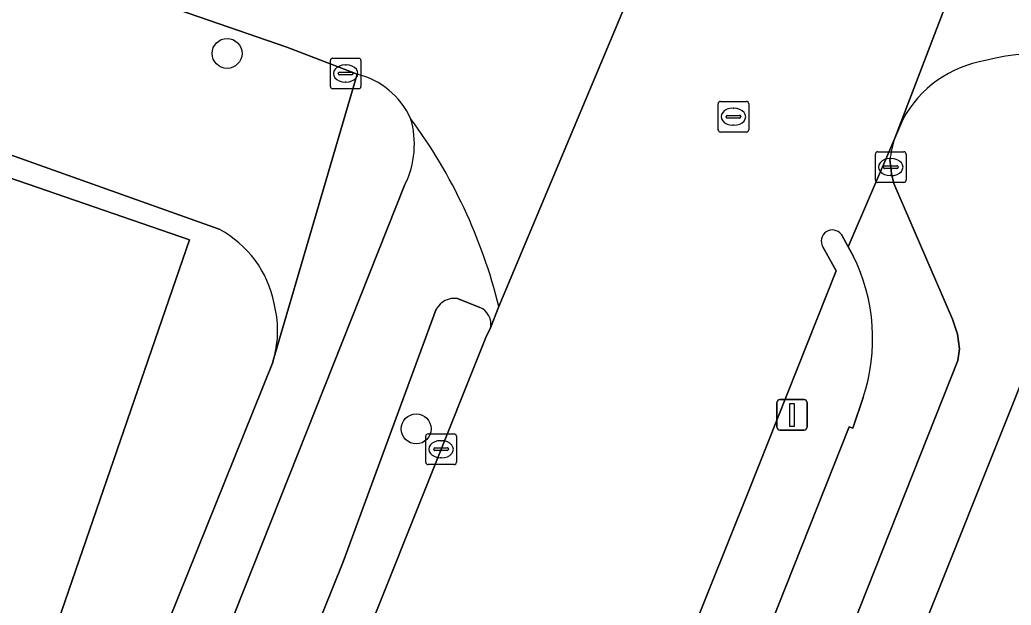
# Model space of a CAD drawing. Extents: x 160349 to 161355, y 381727 to 382854.
# Drawn here: x 160669.67 to 160702.07, y 381978.54 to 381997.68 of the extents above; entities that cross this region are included whole.
import ezdxf

# ---------------------------------------------------------------- set-up
doc = ezdxf.new("R2010")
doc.units = 0
for name, color, linetype in [('IMGEO_Boom', 7, 'Continuous'), ('IMGEO_Erf', 7, 'Continuous'), ('IMGEO_Fietspad_open', 7, 'Continuous'), ('IMGEO_Groenvoorziening', 7, 'Continuous'), ('IMGEO_Kolk', 7, 'Continuous'), ('IMGEO_Lichtmast', 7, 'Continuous'), ('IMGEO_Pand', 7, 'Continuous'), ('IMGEO_Rijbaan_lokaal_gesloten', 7, 'Continuous'), ('IMGEO_Rijbaan_lokaal_open', 7, 'Continuous'), ('IMGEO_Rioolput', 7, 'Continuous'), ('IMGEO_Verkeerseiland_open', 7, 'Continuous'), ('IMGEO_Voetpad_open', 7, 'Continuous')]:
    doc.layers.add(name, color=color, linetype=linetype)

msp = doc.modelspace()

# ---------------------------------------------------------------- linework, layer by layer
at = {"layer": 'IMGEO_Boom'}
for centre in [(160676.447, 381996.582), (160682.628, 381984.303)]:
    msp.add_circle(centre, 0.489, dxfattribs=at)
at = {"layer": 'IMGEO_Erf'}
for points in [[(160676.188, 381990.831), (160661.527, 381996.056), (160637.756, 382004.251)], [(160617.992, 381991.183), (160619.629, 381990.623), (160623.552, 381995.112), (160628.984, 381993.238), (160630.128, 381996.556), (160641.372, 381992.678), (160641.835, 381994.021), (160646.973, 381992.248), (160646.511, 381990.907), (160658.673, 381986.711), (160661.336, 381994.433), (160668.092, 381992.103), (160668.35, 381992.852), (160675.216, 381990.483), (160667.533, 381968.207), (160641.198, 381977.291), (160641.526, 381978.244), (160635.384, 381980.363)], [(160655.013, 381941.995), (160663.662, 381951.436), (160664.199, 381952.358), (160671.763, 381971.138), (160677.93, 381986.449), (160677.98, 381986.62)]]:
    msp.add_lwpolyline(points, dxfattribs=at)
for centre, radius, start, end in [((160674.546, 381987.738), 3.502, 11.0093, 62.0314), ((160674.597, 381987.519), 3.5, 345.1153, 14.6924)]:
    msp.add_arc(centre, radius, start, end, dxfattribs=at)
at = {"layer": 'IMGEO_Fietspad_open'}
for points in [[(160698.267, 381993.805), (160696.749, 381990.258), (160696.914, 381989.963)], [(160700.334, 381986.543), (160700.382, 381986.926), (160700.324, 381987.406), (160700.157, 381987.886), (160698.239, 381992.333), (160698.157, 381992.648), (160698.138, 381992.865), (160698.111, 381993.103)], [(160682.261, 381992.29), (160659.186, 381934.173), (160658.252, 381931.82), (160657.288, 381929.393)], [(160683.974, 381988.564), (160684.712, 381988.273)], [(160680.241, 381979.96), (160683.285, 381988.219)], [(160685.061, 381987.613), (160685.331, 381988.306)], [(160675.082, 381922.833), (160675.478, 381923.832), (160700.334, 381986.543)], [(160697.241, 381985.329), (160696.896, 381984.332), (160696.781, 381984.374), (160672.733, 381923.718), (160672.029, 381921.876)], [(160660.167, 381930.094), (160680.241, 381979.96)]]:
    msp.add_lwpolyline(points, dxfattribs=at)
for centre, radius, start, end in [((160679.575, 381993.611), 2.993, 333.8153, 16.4255), ((160668.367, 381984.102), 17.477, 13.9201, 36.3358), ((160701.794, 381992.653), 3.71, 161.9102, 173.0322), ((160691.384, 381987.244), 6.162, 341.8911, 26.1818), ((160683.876, 381987.899), 0.672, 81.614, 151.5826), ((160684.473, 381987.724), 0.599, 349.2988, 66.4398)]:
    msp.add_arc(centre, radius, start, end, dxfattribs=at)
at = {"layer": 'IMGEO_Groenvoorziening'}
msp.add_lwpolyline([(160719.085, 381960.112), (160724.453, 381964.141), (160723.319, 381966.309), (160723.109, 381966.861), (160723.02, 381967.74), (160723.206, 381968.604), (160723.5, 381969.165), (160728.84, 381979.174), (160712.338, 381987.781), (160711.6, 381986.403), (160709.442, 381987.559), (160709.662, 381987.997), (160710.152, 381988.921), (160708.948, 381989.542), (160704.774, 381991.694), (160703.024, 381987.36), (160698.302, 381975.543), (160696.851, 381971.923), (160683.073, 381937.506), (160694.745, 381932.874), (160710.168, 381951.541)], dxfattribs=at)
at = {"layer": 'IMGEO_Kolk'}
for p, q in [((160679.822, 381995.5), (160679.822, 381996.352)), ((160679.897, 381996.426), (160680.749, 381996.426)), ((160680.31, 381996.206), (160680.335, 381996.206)), ((160680.823, 381996.352), (160680.823, 381995.5)), ((160680.081, 381995.92), (160680.081, 381995.932)), ((160680.519, 381995.883), (160680.121, 381995.883)), ((160680.124, 381995.969), (160680.522, 381995.969)), ((160680.565, 381995.932), (160680.565, 381995.92)), ((160680.333, 381995.646), (160680.308, 381995.646)), ((160680.749, 381995.426), (160679.897, 381995.426)), ((160697.637, 381992.439), (160697.637, 381993.291)), ((160697.712, 381993.365), (160698.564, 381993.365)), ((160698.638, 381993.291), (160698.638, 381992.439)), ((160698.125, 381993.145), (160698.15, 381993.145)), ((160697.896, 381992.859), (160697.896, 381992.871)), ((160698.334, 381992.822), (160697.936, 381992.822)), ((160697.939, 381992.908), (160698.337, 381992.908)), ((160698.38, 381992.871), (160698.38, 381992.859)), ((160698.564, 381992.365), (160697.712, 381992.365)), ((160698.148, 381992.585), (160698.123, 381992.585)), ((160682.94, 381983.212), (160682.94, 381984.064)), ((160683.015, 381984.138), (160683.867, 381984.138)), ((160683.428, 381983.918), (160683.453, 381983.918)), ((160683.941, 381984.064), (160683.941, 381983.212)), ((160683.199, 381983.632), (160683.199, 381983.644)), ((160683.637, 381983.595), (160683.239, 381983.595)), ((160683.242, 381983.681), (160683.64, 381983.681)), ((160683.683, 381983.644), (160683.683, 381983.632)), ((160683.451, 381983.358), (160683.426, 381983.358)), ((160683.867, 381983.138), (160683.015, 381983.138))]:
    msp.add_line(p, q, dxfattribs=at)
for points in [[(160679.822, 381995.5), (160679.822, 381996.352)], [(160679.897, 381996.426), (160680.749, 381996.426)], [(160680.823, 381996.352), (160680.823, 381995.5)], [(160680.749, 381995.426), (160679.897, 381995.426)], [(160697.637, 381992.439), (160697.637, 381993.291)], [(160697.712, 381993.365), (160698.564, 381993.365)], [(160698.638, 381993.291), (160698.638, 381992.439)], [(160698.564, 381992.365), (160697.712, 381992.365)], [(160682.94, 381983.212), (160682.94, 381984.064)], [(160683.015, 381984.138), (160683.867, 381984.138)], [(160683.941, 381984.064), (160683.941, 381983.212)], [(160683.867, 381983.138), (160683.015, 381983.138)]]:
    msp.add_lwpolyline(points, dxfattribs=at)
for centre, radius, start, end in [((160679.899, 381996.35), 0.0765, 91.552, 178.448), ((160679.899, 381996.35), 0.0765, 91.552, 178.448), ((160680.747, 381996.35), 0.0765, 1.552, 88.448), ((160680.747, 381996.35), 0.0765, 1.552, 88.448), ((160680.121, 381995.929), 0.0403, 85.8775, 175.7526), ((160680.118, 381995.919), 0.0366, 178.938, 274.7102), ((160680.522, 381995.926), 0.043, 264.8664, 352.4533), ((160680.526, 381995.931), 0.0386, 1.7309, 96.639), ((160679.899, 381995.502), 0.0765, 181.552, 268.448), ((160679.899, 381995.502), 0.0765, 181.552, 268.448), ((160680.747, 381995.502), 0.0765, 271.552, 358.448), ((160680.747, 381995.502), 0.0765, 271.552, 358.448), ((160697.714, 381993.289), 0.0765, 91.552, 178.448), ((160697.714, 381993.289), 0.0765, 91.552, 178.448), ((160698.562, 381993.289), 0.0765, 1.552, 88.448), ((160698.562, 381993.289), 0.0765, 1.552, 88.448), ((160697.936, 381992.868), 0.0403, 85.8775, 175.7526), ((160697.933, 381992.858), 0.0366, 178.938, 274.7102), ((160698.337, 381992.865), 0.043, 264.8664, 352.4533), ((160698.341, 381992.87), 0.0386, 1.7309, 96.639), ((160697.714, 381992.441), 0.0765, 181.552, 268.448), ((160697.714, 381992.441), 0.0765, 181.552, 268.448), ((160698.562, 381992.441), 0.0765, 271.552, 358.448), ((160698.562, 381992.441), 0.0765, 271.552, 358.448), ((160683.017, 381984.062), 0.0765, 91.552, 178.448), ((160683.017, 381984.062), 0.0765, 91.552, 178.448), ((160683.865, 381984.062), 0.0765, 1.552, 88.448), ((160683.865, 381984.062), 0.0765, 1.552, 88.448), ((160683.239, 381983.641), 0.0403, 85.8775, 175.7526), ((160683.236, 381983.631), 0.0366, 178.938, 274.7102), ((160683.64, 381983.638), 0.043, 264.8664, 352.4533), ((160683.644, 381983.643), 0.0386, 1.7309, 96.639), ((160683.017, 381983.214), 0.0765, 181.552, 268.448), ((160683.017, 381983.214), 0.0765, 181.552, 268.448), ((160683.865, 381983.214), 0.0765, 271.552, 358.448), ((160683.865, 381983.214), 0.0765, 271.552, 358.448)]:
    msp.add_arc(centre, radius, start, end, dxfattribs=at)
for centre, major_axis, ratio, start_param, end_param in [((160680.309, 381995.926), (-0.387, 0.002), 0.722429, 4.712389, 7.853982), ((160680.334, 381995.926), (-0.39, 0.002), 0.717154, 1.570796, 4.712389), ((160698.124, 381992.865), (-0.387, 0.002), 0.722429, 4.712389, 7.853982), ((160698.149, 381992.865), (-0.39, 0.002), 0.717154, 1.570796, 4.712389), ((160683.427, 381983.638), (-0.387, 0.002), 0.722429, 4.712389, 7.853982), ((160683.452, 381983.638), (-0.39, 0.002), 0.717154, 1.570796, 4.712389)]:
    msp.add_ellipse(centre, major_axis=major_axis, ratio=ratio, start_param=start_param, end_param=end_param, dxfattribs=at)
at = {"layer": 'IMGEO_Lichtmast'}
for p, q in [((160694.516, 381985.261), (160695.306, 381985.261)), ((160695.306, 381985.261), (160694.516, 381985.261)), ((160694.416, 381984.361), (160694.416, 381985.161)), ((160694.416, 381985.161), (160694.416, 381984.361)), ((160695.406, 381985.161), (160695.406, 381984.361)), ((160695.406, 381984.361), (160695.406, 381985.161)), ((160695.306, 381984.261), (160694.516, 381984.261)), ((160694.516, 381984.261), (160695.306, 381984.261))]:
    msp.add_line(p, q, dxfattribs=at)
msp.add_lwpolyline([(160694.836, 381985.136), (160694.986, 381985.136), (160694.986, 381984.386), (160694.836, 381984.386), (160694.836, 381985.136)], dxfattribs=at)
for centre, start, end in [((160694.516, 381985.161), 90, 180), ((160694.516, 381985.161), 90, 180), ((160695.306, 381985.161), 0, 90), ((160695.306, 381985.161), 360, 90), ((160694.516, 381984.361), 180, 270), ((160694.516, 381984.361), 180, 270), ((160695.306, 381984.361), 270, 0), ((160695.306, 381984.361), 270, 0)]:
    msp.add_arc(centre, 0.1, start, end, dxfattribs=at)
at = {"layer": 'IMGEO_Pand'}
msp.add_lwpolyline([(160628.984, 381993.238), (160635.411, 381990.698), (160635.73, 381990.411), (160635.384, 381980.363), (160641.526, 381978.244), (160641.198, 381977.291), (160667.533, 381968.207), (160675.216, 381990.483), (160668.35, 381992.852), (160668.092, 381992.103), (160661.336, 381994.433), (160658.673, 381986.711), (160646.511, 381990.907), (160646.973, 381992.248), (160641.835, 381994.021), (160641.372, 381992.678), (160630.128, 381996.556)], close=True, dxfattribs=at)
at = {"layer": 'IMGEO_Rijbaan_lokaal_gesloten'}
for points in [[(160696.524, 381990.659), (160696.749, 381990.258), (160698.267, 381993.805), (160702.724, 382005.472), (160701.297, 382006.186), (160706.444, 382018.907), (160712.871, 382036.35), (160718.969, 382052.415), (160728.018, 382076.284), (160733.461, 382089.005), (160737.526, 382098.251), (160743.231, 382110.677), (160748.477, 382121.661), (160754.903, 382134.448), (160758.33, 382141.071), (160759.953, 382144.071), (160767.084, 382156.956), (160773.018, 382167.169), (160774.485, 382166.436), (160782.592, 382179.909), (160781.379, 382180.62), (160792.985, 382200.423)], [(160702.456, 382021.28), (160700.139, 382016.515), (160695.412, 382006.702), (160693.954, 382007.485), (160693.164, 382005.874), (160692.978, 382005.495), (160692.495, 382004.543), (160690.234, 382000), (160685.331, 381988.306), (160685.061, 381987.613), (160684.901, 381987.296), (160664.1, 381935.204), (160663.187, 381932.992), (160662.012, 381930.058), (160661.794, 381929.458)], [(160670.257, 381923.151), (160670.517, 381924.139), (160670.779, 381925.086), (160671.039, 381925.931), (160671.18, 381926.391), (160684.085, 381958.678), (160684.139, 381958.813), (160686.704, 381965.266), (160688.962, 381970.988), (160693.485, 381982.257), (160696.356, 381989.471), (160695.918, 381990.254)]]:
    msp.add_lwpolyline(points, dxfattribs=at)
msp.add_arc((160696.23, 381990.443), 0.365, 36.3833, 211.1276, dxfattribs=at)
at = {"layer": 'IMGEO_Rijbaan_lokaal_open'}
for points in [[(160683.93, 382001.078), (160683.761, 382001.128), (160659.366, 382009.375), (160657.469, 382004.007), (160659.251, 382003.39), (160664.642, 382001.534), (160678.403, 381996.784), (160680.699, 381995.904)], [(160704.168, 382009.251), (160702.724, 382005.472), (160698.267, 381993.805), (160698.532, 381994.425)], [(160685.331, 381988.306), (160690.234, 382000), (160692.495, 382004.543)]]:
    msp.add_lwpolyline(points, dxfattribs=at)
for centre, radius, start, end in [((160703.101, 381989.337), 7.255, 62.9032, 104.8814), ((160701.839, 381992.639), 3.758, 99.2003, 151.6263), ((160680.067, 381993.362), 2.619, 24.7056, 76.0261), ((160668.367, 381984.102), 17.477, 13.9201, 36.3358)]:
    msp.add_arc(centre, radius, start, end, dxfattribs=at)
at = {"layer": 'IMGEO_Rioolput'}
for p, q in [((160692.494, 381994.086), (160692.494, 381994.938)), ((160692.569, 381995.012), (160693.421, 381995.012)), ((160693.495, 381994.938), (160693.495, 381994.086)), ((160692.982, 381994.792), (160693.007, 381994.792)), ((160692.753, 381994.506), (160692.753, 381994.518)), ((160693.191, 381994.469), (160692.793, 381994.469)), ((160692.796, 381994.555), (160693.194, 381994.555)), ((160693.237, 381994.518), (160693.237, 381994.506)), ((160693.421, 381994.012), (160692.569, 381994.012)), ((160693.005, 381994.232), (160692.98, 381994.232))]:
    msp.add_line(p, q, dxfattribs=at)
for points in [[(160692.494, 381994.086), (160692.494, 381994.938)], [(160692.569, 381995.012), (160693.421, 381995.012)], [(160693.495, 381994.938), (160693.495, 381994.086)], [(160693.421, 381994.012), (160692.569, 381994.012)]]:
    msp.add_lwpolyline(points, dxfattribs=at)
for centre, radius, start, end in [((160692.571, 381994.936), 0.0765, 91.552, 178.448), ((160692.571, 381994.936), 0.0765, 91.552, 178.448), ((160693.419, 381994.936), 0.0765, 1.552, 88.448), ((160693.419, 381994.936), 0.0765, 1.552, 88.448), ((160692.793, 381994.515), 0.0403, 85.8775, 175.7526), ((160692.79, 381994.505), 0.0366, 178.938, 274.7102), ((160693.194, 381994.512), 0.043, 264.8664, 352.4533), ((160693.198, 381994.517), 0.0386, 1.7309, 96.639), ((160692.571, 381994.088), 0.0765, 181.552, 268.448), ((160692.571, 381994.088), 0.0765, 181.552, 268.448), ((160693.419, 381994.088), 0.0765, 271.552, 358.448), ((160693.419, 381994.088), 0.0765, 271.552, 358.448)]:
    msp.add_arc(centre, radius, start, end, dxfattribs=at)
for centre, major_axis, ratio, start_param, end_param in [((160692.981, 381994.512), (-0.387, 0.002), 0.722429, 4.712389, 7.853982), ((160693.006, 381994.512), (-0.39, 0.002), 0.717154, 1.570796, 4.712389)]:
    msp.add_ellipse(centre, major_axis=major_axis, ratio=ratio, start_param=start_param, end_param=end_param, dxfattribs=at)
at = {"layer": 'IMGEO_Verkeerseiland_open'}
for points in [[(160696.914, 381989.963), (160696.749, 381990.258), (160696.524, 381990.659)], [(160695.918, 381990.254), (160696.356, 381989.471), (160693.485, 381982.257), (160688.962, 381970.988), (160686.704, 381965.266), (160684.139, 381958.813), (160684.085, 381958.678), (160671.18, 381926.391), (160671.039, 381925.931), (160670.779, 381925.086), (160670.517, 381924.139), (160670.257, 381923.151)], [(160684.712, 381988.273), (160683.974, 381988.564)], [(160683.285, 381988.219), (160680.241, 381979.96), (160660.167, 381930.094)], [(160661.794, 381929.458), (160662.012, 381930.058), (160663.187, 381932.992), (160664.1, 381935.204), (160684.901, 381987.296), (160685.061, 381987.613)], [(160696.781, 381984.374), (160696.896, 381984.332), (160697.241, 381985.329)], [(160671.741, 381921.122), (160672.029, 381921.876), (160672.733, 381923.718), (160696.781, 381984.374)]]:
    msp.add_lwpolyline(points, dxfattribs=at)
for centre, radius, start, end in [((160696.23, 381990.443), 0.365, 36.3833, 211.1276), ((160691.384, 381987.244), 6.162, 341.8911, 26.1818), ((160683.876, 381987.899), 0.672, 81.614, 151.5826), ((160684.473, 381987.724), 0.599, 349.2988, 66.4398)]:
    msp.add_arc(centre, radius, start, end, dxfattribs=at)
at = {"layer": 'IMGEO_Voetpad_open'}
for points in [[(160677.98, 381986.62), (160680.699, 381995.904), (160678.403, 381996.784), (160664.642, 382001.534), (160664.29, 382000.53), (160658.897, 382002.372), (160659.251, 382003.39), (160657.469, 382004.007), (160652.864, 382005.581), (160651.992, 382005.892), (160651.652, 382004.861), (160645.239, 382007.063), (160645.595, 382008.105), (160643.443, 382008.836)], [(160637.756, 382004.251), (160661.527, 381996.056), (160676.188, 381990.831)], [(160680.699, 381995.904), (160677.98, 381986.62), (160677.93, 381986.449), (160671.763, 381971.138), (160664.199, 381952.358), (160663.662, 381951.436), (160655.013, 381941.995)], [(160698.532, 381994.425), (160698.267, 381993.805)], [(160698.111, 381993.103), (160698.138, 381992.865), (160698.157, 381992.648), (160698.239, 381992.333), (160700.157, 381987.886), (160700.324, 381987.406), (160700.382, 381986.926), (160700.334, 381986.543), (160675.478, 381923.832), (160677.695, 381924.114), (160682.21, 381935.356), (160683.073, 381937.506), (160696.851, 381971.923), (160695.441, 381972.489), (160696.892, 381976.109), (160698.302, 381975.543), (160703.024, 381987.36)], [(160647.902, 381940.147), (160659.186, 381934.173), (160682.261, 381992.29)]]:
    msp.add_lwpolyline(points, dxfattribs=at)
for centre, radius, start, end in [((160703.101, 381989.337), 7.255, 62.9032, 104.8814), ((160701.839, 381992.639), 3.758, 99.2003, 151.6263), ((160680.067, 381993.362), 2.619, 24.7056, 76.0261), ((160679.575, 381993.611), 2.993, 333.8153, 16.4255), ((160701.794, 381992.653), 3.71, 161.9102, 173.0322), ((160674.546, 381987.738), 3.502, 11.0093, 62.0314), ((160674.597, 381987.519), 3.5, 345.1153, 14.6924)]:
    msp.add_arc(centre, radius, start, end, dxfattribs=at)

doc.saveas('drawing.dxf')
